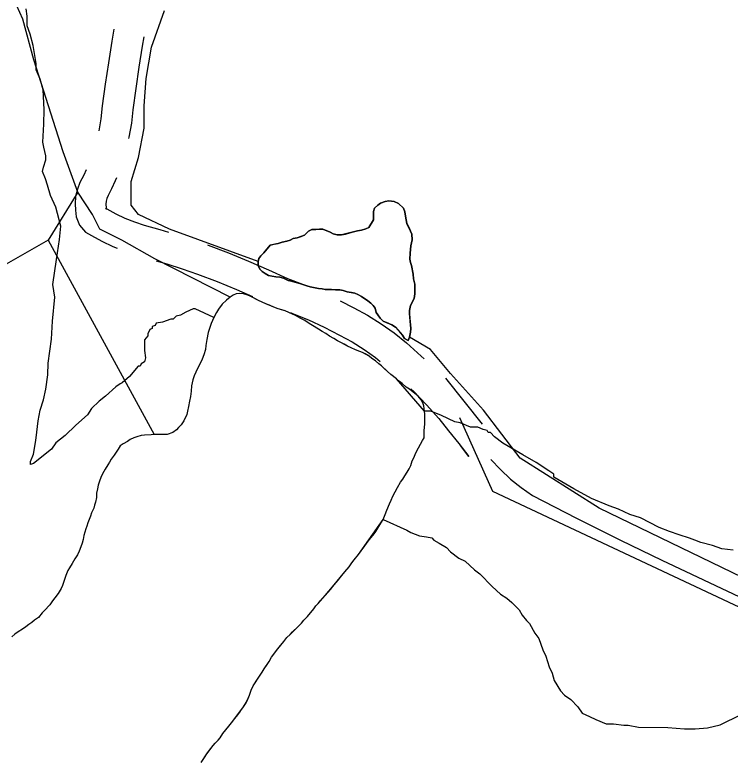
# Model space of a CAD drawing. Extents: x 3172231 to 3210228, y 940198 to 965780.
# Drawn here: x 3182093 to 3182789, y 961392 to 962118 of the extents above; entities that cross this region are included whole.
import ezdxf

# ---------------------------------------------------------------- set-up
doc = ezdxf.new("R2010")
doc.units = 0
for name, color, linetype in [('V-ROAD-CNTR', 7, 'Continuous'), ('V-SITE-VEGE', 7, 'Continuous'), ('V-TOPO-SHOR', 7, 'Continuous')]:
    doc.layers.add(name, color=color, linetype=linetype)

msp = doc.modelspace()

# ---------------------------------------------------------------- linework, layer by layer
at = {"layer": 'V-ROAD-CNTR'}
msp.add_line((3182548.016, 961719.681), (3182512.446, 961764.217), dxfattribs=at)
for points in [[(3182189.138, 962103.744), (3182187.188, 962092.065), (3182183.916, 962071.133), (3182180.86, 962050.164), (3182178.013, 962029.077), (3182176.612, 962016.549), (3182174.56, 962004.829)], [(3182218.319, 962096.351), (3182216.804, 962087.279), (3182213.58, 962066.653), (3182210.57, 962045.994), (3182207.789, 962025.401), (3182206.322, 962012.291), (3182203.934, 961998.648), (3182203.648, 961997.455)], [(3182162.402, 961966.802), (3182160.066, 961961.771), (3182156.286, 961954.489), (3182153.746, 961948.148), (3182152.078, 961941.045), (3182151.502, 961933.769), (3182151.949, 961927.595), (3182152.482, 961921.238), (3182155.943, 961913.009), (3182161.822, 961906.301), (3182167.476, 961902.929), (3182177.575, 961897.437), (3182188.126, 961892.481), (3182192.46, 961890.747)], [(3182191.834, 961959.3), (3182190.563, 961956.216), (3182186.996, 961948.535), (3182183.588, 961941.969), (3182182.434, 961939.09), (3182181.804, 961936.407), (3182181.588, 961933.669), (3182181.859, 961929.931), (3182181.98, 961928.484), (3182181.711, 961929.123), (3182181.258, 961929.639), (3182182.33, 961929.001), (3182191.131, 961924.215), (3182200.084, 961920.009), (3182209.27, 961916.335), (3182218.735, 961913.182), (3182234.046, 961908.836), (3182242.336, 961906.323)], [(3182280.351, 961893.894), (3182280.924, 961893.698), (3182300.763, 961886.219), (3182320.379, 961878.253), (3182339.789, 961869.787), (3182358.241, 961861.173), (3182372.756, 961855.791)], [(3182230.527, 961878.554), (3182240.771, 961875.449), (3182255.859, 961870.576), (3182270.766, 961865.466), (3182289.827, 961858.281), (3182308.737, 961850.601), (3182324.228, 961843.844)], [(3182409.325, 961839.619), (3182422.766, 961832.718), (3182436.16, 961825.487), (3182449.369, 961817.264), (3182462.041, 961808.234), (3182473.996, 961798.545), (3182488.38, 961785.829), (3182491.241, 961783.088)], [(3182360.991, 961828.158), (3182363.185, 961827.344), (3182378.623, 961820.912), (3182393.794, 961813.87), (3182408.788, 961806.172), (3182421.092, 961799.529), (3182432.721, 961792.29), (3182443.875, 961784.342), (3182448.519, 961780.578)], [(3182478.318, 961753.922), (3182481.048, 961751.307), (3182493.52, 961738.347), (3182505.406, 961724.961), (3182515.054, 961712.933), (3182524.867, 961700.593), (3182534.627, 961688.215), (3182526.592, 961698.913)], [(3182556.167, 961685.016), (3182565.373, 961675.286), (3182575.25, 961666.197), (3182585.734, 961657.818), (3182596.74, 961650.208)], [(3182596.74, 961650.208), (3182618.023, 961639.157), (3182639.363, 961628.223), (3182660.767, 961617.403), (3182682.228, 961606.702)], [(3182682.228, 961606.702), (3182722.618, 961587.314), (3182763.097, 961568.112), (3182803.666, 961549.098), (3182844.323, 961530.271)]]:
    msp.add_lwpolyline(points, dxfattribs=at)
at = {"layer": 'V-SITE-VEGE'}
for points in [[(3182220.058, 961784.158), (3182219.005, 961780.09), (3182215.929, 961778.081), (3182214.89, 961776.054), (3182212.853, 961776.07), (3182204.609, 961765.957), (3182197.423, 961759.907), (3182195.375, 961758.906), (3182191.273, 961755.887), (3182181.002, 961746.808), (3182174.844, 961741.768), (3182167.647, 961734.698), (3182163.516, 961728.624), (3182152.218, 961718.536), (3182141.939, 961708.441), (3182132.704, 961701.392), (3182128.573, 961695.313), (3182111.124, 961681.207), (3182108.059, 961680.215), (3182108.085, 961683.271), (3182111.206, 961690.376), (3182113.365, 961703.604), (3182114.457, 961711.744), (3182115.577, 961722.943), (3182117.705, 961733.113), (3182120.852, 961743.273), (3182122.982, 961753.444), (3182125.149, 961767.69), (3182125.249, 961778.896), (3182128.516, 961802.301), (3182129.692, 961819.615), (3182131.94, 961843.029), (3182130.013, 961855.274), (3182133.29, 961879.699), (3182136.518, 961899.03), (3182137.658, 961912.266), (3182132.729, 961930.649), (3182127.736, 961941.905), (3182124.768, 961952.12), (3182122.788, 961958.252), (3182119.796, 961965.412), (3182120.85, 961969.475), (3182122.95, 961976.592), (3182122.988, 961980.665), (3182121.024, 961988.837), (3182120.052, 961993.938), (3182121.225, 962011.25), (3182121.354, 962025.514), (3182120.51, 962044.882), (3182117.545, 962055.098), (3182113.551, 962064.303), (3182113.607, 962070.417), (3182110.707, 962087.765), (3182107.751, 962099.001), (3182104.767, 962107.178), (3182104.851, 962116.347), (3182103.897, 962123.489)], [(3182792.076, 961597.112), (3182780.88, 961598.232), (3182771.738, 961601.369), (3182760.558, 961604.527), (3182754.463, 961606.618), (3182749.386, 961608.703), (3182739.226, 961611.851), (3182730.083, 961614.991), (3182719.931, 961619.158), (3182701.673, 961628.491), (3182691.513, 961631.641), (3182680.352, 961636.837), (3182671.209, 961639.974), (3182653.953, 961647.261), (3182636.715, 961656.588), (3182617.458, 961667.97), (3182617.468, 961668.988), (3182617.484, 961671.026), (3182612.417, 961674.129), (3182600.265, 961682.388), (3182587.084, 961689.642), (3182567.826, 961701.021), (3182559.731, 961707.208), (3182555.692, 961711.318), (3182553.654, 961711.339), (3182552.655, 961713.387), (3182548.587, 961714.442), (3182543.513, 961716.524), (3182536.379, 961716.59), (3182526.227, 961720.756), (3182521.142, 961721.821), (3182507.953, 961728.053), (3182497.801, 961732.22), (3182491.688, 961732.276), (3182464.171, 961763.585), (3182458.629, 961767.989), (3182455.524, 961770.635), (3182449.757, 961776.363), (3182447.099, 961778.345), (3182443.773, 961781.208), (3182440.449, 961783.408), (3182437.567, 961785.612), (3182431.143, 961789.349), (3182424.501, 961791.76), (3182420.073, 961793.736), (3182416.53, 961795.493), (3182410.771, 961798.793), (3182407.007, 961800.55), (3182403.462, 961802.751), (3182399.253, 961805.168), (3182395.487, 961807.589), (3182391.942, 961809.565), (3182388.397, 961811.988), (3182380.864, 961816.606), (3182374.44, 961820.786), (3182370.674, 961822.764), (3182366.023, 961825.402), (3182359.602, 961828.036), (3182355.838, 961829.793), (3182348.311, 961832.202), (3182337.24, 961836.588), (3182333.699, 961838.346), (3182330.158, 961839.882), (3182322.406, 961843.838), (3182319.527, 961844.934), (3182315.543, 961846.249), (3182311.341, 961846.677), (3182308.246, 961846.224), (3182305.377, 961844.889), (3182302.287, 961843.109), (3182298.979, 961840.226), (3182294.791, 961836.232), (3182291.047, 961831.356), (3182289.069, 961828.034), (3182286.65, 961823.383), (3182268.376, 961831.614), (3182266.336, 961831.63), (3182259.178, 961828.638), (3182254.056, 961825.628), (3182249.971, 961824.647), (3182246.886, 961821.618), (3182244.851, 961821.636), (3182236.671, 961818.652), (3182230.549, 961817.687), (3182229.511, 961815.66), (3182226.445, 961814.669), (3182226.427, 961812.631), (3182224.381, 961811.629), (3182222.306, 961807.572), (3182222.288, 961805.535), (3182219.195, 961801.488), (3182219.103, 961791.301), (3182220.058, 961784.158)], [(3182274.321, 961390.411), (3182279.822, 961398.833), (3182285.766, 961407.033), (3182287.969, 961409.251), (3182292.819, 961414.571), (3182295.459, 961418.782), (3182298.101, 961422.327), (3182301.185, 961425.874), (3182303.606, 961428.977), (3182307.13, 961433.192), (3182315.496, 961444.495), (3182319.015, 961450.475), (3182321.208, 961456.011), (3182322.74, 961460.879), (3182324.94, 961464.866), (3182330.879, 961474.391), (3182333.521, 961478.16), (3182335.499, 961481.705), (3182340.341, 961488.574), (3182342.759, 961492.782), (3182348.705, 961500.983), (3182354.65, 961508.077), (3182357.734, 961512.066), (3182360.821, 961514.95), (3182371.841, 961526.042), (3182374.264, 961528.924), (3182377.569, 961532.473), (3182383.957, 961540.009), (3182385.937, 961542.67), (3182387.922, 961545.109), (3182394.971, 961552.869), (3182403.784, 961563.289), (3182414.134, 961575.925), (3182418.099, 961580.801), (3182420.737, 961584.57), (3182423.164, 961587.451), (3182427.348, 961592.772), (3182451.338, 961626.9), (3182474.341, 961616.273), (3182478.398, 961614.198), (3182486.525, 961611.069), (3182493.646, 961609.985), (3182498.731, 961608.92), (3182500.746, 961606.864), (3182505.815, 961603.762), (3182512.911, 961599.623), (3182516.95, 961595.51), (3182525.046, 961589.323), (3182531.13, 961586.212), (3182540.228, 961577.979), (3182545.284, 961573.859), (3182557.402, 961561.522), (3182565.49, 961554.317), (3182571.566, 961550.186), (3182576.623, 961546.065), (3182583.69, 961538.867), (3182586.701, 961533.747), (3182590.729, 961528.616), (3182593.756, 961525.532), (3182598.772, 961516.316), (3182602.8, 961511.186), (3182606.775, 961499.94), (3182609.778, 961493.8), (3182612.741, 961483.585), (3182615.743, 961477.445), (3182617.718, 961470.293), (3182623.739, 961460.049), (3182627.777, 961455.939), (3182633.854, 961451.808), (3182640.922, 961444.611), (3182644.942, 961438.463), (3182652.046, 961435.34), (3182658.133, 961432.231), (3182668.285, 961428.062), (3182675.416, 961427.998), (3182685.595, 961426.888), (3182689.67, 961426.851), (3182699.84, 961424.721), (3182728.369, 961424.465), (3182744.661, 961423.3), (3182754.85, 961423.208), (3182767.084, 961424.117), (3182779.34, 961427.062), (3182799.807, 961437.069)]]:
    msp.add_lwpolyline(points, dxfattribs=at)
msp.add_lwpolyline([(3182341.262, 961893.648), (3182335.096, 961886.33), (3182332.229, 961883.447), (3182331.282, 961882.015), (3182330.469, 961880.788), (3182329.595, 961877.911), (3182329.826, 961873.934), (3182331.387, 961870.399), (3182333.605, 961868.195), (3182336.484, 961866.215), (3182339.808, 961864.234), (3182346.888, 961862.932), (3182350.648, 961862.502), (3182354.41, 961861.406), (3182358.838, 961859.432), (3182362.158, 961858.778), (3182365.478, 961857.685), (3182370.125, 961856.372), (3182377.209, 961853.962), (3182380.307, 961853.089), (3182388.27, 961851.567), (3182391.811, 961851.133), (3182394.908, 961850.48), (3182401.099, 961850.5), (3182405.08, 961850.07), (3182409.28, 961850.085), (3182412.379, 961849.431), (3182416.141, 961848.338), (3182423.885, 961846.814), (3182426.764, 961845.718), (3182430.086, 961843.738), (3182436.289, 961839.558), (3182439.392, 961837.135), (3182441.61, 961834.932), (3182443.609, 961832.505), (3182444.504, 961828.308), (3182446.284, 961825.879), (3182448.506, 961822.572), (3182451.389, 961819.705), (3182459.803, 961816.194), (3182463.348, 961813.774), (3182470.227, 961806.278), (3182472.005, 961802.966), (3182475.771, 961800.769), (3182476.864, 961804.31), (3182477.956, 961808.957), (3182478.167, 961812.494), (3182477.934, 961816.252), (3182476.793, 961827.086), (3182477.004, 961830.178), (3182477.872, 961835.044), (3182481.61, 961841.69), (3182482.257, 961846.337), (3182482.007, 961855.62), (3182480.889, 961860.927), (3182480.43, 961865.568), (3182478.855, 961873.743), (3182477.96, 961876.836), (3182477.286, 961880.151), (3182477.489, 961885.9), (3182478.351, 961892.978), (3182479.439, 961898.731), (3182479.199, 961904.256), (3182478.085, 961907.349), (3182474.302, 961914.855), (3182472.953, 961921.927), (3182472.277, 961926.125), (3182471.159, 961929.66), (3182466.28, 961934.065), (3182462.074, 961936.265), (3182456.987, 961936.691), (3182453.228, 961936.236), (3182448.59, 961934.452), (3182446.165, 961932.674), (3182442.857, 961929.791), (3182441.764, 961926.469), (3182441.788, 961918.289), (3182437.389, 961910.98), (3182434.299, 961909.421), (3182430.322, 961908.303), (3182426.346, 961907.627), (3182422.586, 961906.509), (3182410.88, 961903.599), (3182406.677, 961903.806), (3182402.694, 961904.678), (3182399.598, 961906.214), (3182392.731, 961909.067), (3182389.415, 961909.278), (3182385.657, 961908.823), (3182381.899, 961908.811), (3182378.585, 961907.255), (3182374.839, 961903.482), (3182367.772, 961900.808), (3182363.794, 961900.132), (3182360.925, 961898.573), (3182357.611, 961897.457), (3182352.973, 961896.56), (3182348.996, 961895.442)], close=True, dxfattribs=at)
at = {"layer": 'V-TOPO-SHOR'}
for points in [[(3183168.95, 962755.058), (3183143.11, 962436.593), (3183122.771, 962171.799), (3183102.516, 961941.005), (3183085.906, 961737.044), (3183087.638, 961713.777), (3183063.769, 961468.676), (3183056.58, 961456.167), (3183047.628, 961454.4), (3183029.746, 961459.813), (3182661.552, 961637.882), (3182584.724, 961686.388), (3182549.05, 961733.003), (3182516.928, 961768.873), (3182497.301, 961792.184), (3182476.864, 961804.31)], [(3182302.287, 961843.109), (3182229.096, 961880.532), (3182196.93, 961898.507), (3182175.483, 961909.297), (3182168.36, 961923.63), (3182154.097, 961945.14), (3182139.879, 961984.543), (3182111.468, 962074.088), (3182100.829, 962113.483), (3182083.031, 962152.896), (3182058.094, 962199.484), (3182054.595, 962231.704), (3182011.771, 962281.915), (3181979.622, 962307.048), (3181976.061, 962314.214)], [(3182329.595, 961877.911), (3182243.483, 961909.129), (3182213.097, 961923.52), (3182205.961, 961932.485), (3182206.019, 961955.748), (3182213.234, 961978.994), (3182218.673, 962007.612), (3182218.726, 962029.086), (3182220.582, 962055.923), (3182226.026, 962086.331), (3182238.641, 962122.09)], [(3182125.351, 961898.684), (3182082.341, 961873.737), (3182007.201, 961881.081), (3181953.508, 961877.635), (3181921.306, 961881.294), (3181878.412, 961902.873), (3181749.667, 961942.561)], [(3182154.097, 961945.14), (3182125.351, 961898.684), (3182228.641, 961709.547)], [(3182341.262, 961893.648), (3182345.239, 961894.545), (3182348.996, 961895.442), (3182352.973, 961896.56), (3182357.611, 961897.457), (3182360.925, 961898.573), (3182363.794, 961900.132), (3182367.772, 961900.808), (3182370.643, 961901.922), (3182374.839, 961903.482), (3182378.585, 961907.255), (3182381.899, 961908.811), (3182385.657, 961908.823), (3182389.415, 961909.278), (3182392.731, 961909.067), (3182399.595, 961906.214), (3182402.694, 961904.676), (3182406.677, 961903.806), (3182410.88, 961903.599), (3182414.636, 961904.494), (3182418.832, 961905.612), (3182422.588, 961906.509), (3182426.344, 961907.627), (3182430.322, 961908.303), (3182434.299, 961909.421), (3182437.389, 961910.98), (3182441.788, 961918.289), (3182441.776, 961922.047), (3182441.762, 961926.469), (3182442.857, 961929.791), (3182446.165, 961932.674), (3182448.592, 961934.452), (3182453.228, 961936.236), (3182456.987, 961936.691), (3182462.074, 961936.265), (3182466.28, 961934.065), (3182471.159, 961929.66), (3182472.277, 961926.125), (3182472.953, 961921.927), (3182474.302, 961914.855), (3182476.527, 961910.439), (3182478.085, 961907.349), (3182479.199, 961904.256), (3182479.439, 961898.731), (3182478.351, 961892.978), (3182477.489, 961885.9), (3182477.286, 961880.151), (3182477.96, 961876.836), (3182478.855, 961873.743), (3182480.43, 961865.568), (3182480.887, 961860.927), (3182482.007, 961855.623), (3182482.259, 961846.337), (3182481.61, 961841.69), (3182480.072, 961839.034), (3182477.872, 961835.046), (3182477.004, 961830.178), (3182476.793, 961827.084), (3182477.249, 961822.662), (3182477.934, 961816.252), (3182478.167, 961812.494), (3182477.956, 961808.957), (3182476.864, 961804.31), (3182475.771, 961800.769), (3182472.005, 961802.966), (3182470.227, 961806.278), (3182467.12, 961809.586), (3182463.348, 961813.774), (3182459.803, 961816.194), (3182454.488, 961818.39), (3182451.389, 961819.705), (3182448.506, 961822.572), (3182446.284, 961825.879), (3182444.506, 961828.306), (3182443.609, 961832.505), (3182441.61, 961834.932), (3182439.392, 961837.135), (3182436.289, 961839.558), (3182430.086, 961843.738), (3182426.762, 961845.718), (3182423.885, 961846.814), (3182420.567, 961847.467), (3182416.141, 961848.338), (3182412.379, 961849.431), (3182409.28, 961850.085), (3182405.08, 961850.07), (3182401.099, 961850.5), (3182398.002, 961850.49), (3182394.908, 961850.48), (3182391.811, 961851.133), (3182388.27, 961851.565), (3182385.173, 961852.219), (3182380.307, 961853.087), (3182377.209, 961853.962), (3182374.108, 961855.057), (3182370.125, 961856.372), (3182365.478, 961857.685), (3182362.158, 961858.778), (3182358.838, 961859.432), (3182354.41, 961861.406), (3182350.648, 961862.502)], [(3182331.282, 961882.015), (3182332.229, 961883.447), (3182335.094, 961886.33), (3182341.262, 961893.648)], [(3182350.648, 961862.502), (3182346.888, 961862.932), (3182343.128, 961863.581), (3182339.808, 961864.234), (3182336.484, 961866.215), (3182333.605, 961868.195), (3182331.387, 961870.399), (3182329.826, 961873.932), (3182329.595, 961877.911), (3182330.469, 961880.788), (3182331.282, 961882.015)], [(3182488.337, 961743.099), (3182485.452, 961746.628), (3182482.126, 961749.27), (3182477.026, 961753.456), (3182473.704, 961755.656), (3182469.934, 961759.18), (3182467.274, 961761.163), (3182464.171, 961763.585), (3182458.629, 961767.989), (3182455.524, 961770.633), (3182452.641, 961773.498), (3182449.757, 961776.363), (3182447.099, 961778.345), (3182443.773, 961781.208), (3182440.449, 961783.408), (3182437.567, 961785.612), (3182433.801, 961787.809), (3182431.143, 961789.349), (3182427.602, 961790.664), (3182424.501, 961791.76), (3182420.073, 961793.736), (3182416.53, 961795.493), (3182413.43, 961797.252), (3182410.771, 961798.793), (3182407.007, 961800.55), (3182403.462, 961802.749), (3182399.253, 961805.168), (3182395.487, 961807.589), (3182391.942, 961809.565), (3182388.397, 961811.988), (3182384.188, 961814.628), (3182380.864, 961816.606), (3182377.098, 961819.027), (3182374.44, 961820.786), (3182370.674, 961822.764), (3182366.023, 961825.402), (3182359.602, 961828.036), (3182355.838, 961829.793), (3182352.518, 961830.889), (3182348.311, 961832.202), (3182344.992, 961833.516), (3182340.564, 961835.272), (3182337.242, 961836.588), (3182333.699, 961838.346), (3182330.158, 961839.882), (3182325.949, 961842.079), (3182322.406, 961843.838), (3182319.529, 961844.934), (3182315.543, 961846.249), (3182311.341, 961846.677), (3182308.246, 961846.224), (3182305.377, 961844.889), (3182302.287, 961843.109), (3182298.979, 961840.226), (3182294.791, 961836.232), (3182291.047, 961831.356), (3182289.069, 961828.034), (3182286.65, 961823.383), (3182284.017, 961817.403), (3182282.702, 961813.641), (3182281.17, 961808.77), (3182279.865, 961801.914), (3182278.778, 961796.161), (3182278.348, 961792.18), (3182276.818, 961786.867), (3182275.284, 961782.884), (3182273.306, 961778.675), (3182271.327, 961774.911), (3182269.132, 961770.26), (3182267.375, 961766.496), (3182266.062, 961762.51), (3182264.972, 961756.981), (3182264.327, 961751.672), (3182263.901, 961746.585), (3182262.81, 961741.938), (3182261.941, 961736.63), (3182261.073, 961732.204), (3182260.196, 961729.105), (3182257.343, 961722.685), (3182254.702, 961718.916), (3182252.279, 961716.256), (3182250.073, 961714.038), (3182246.766, 961711.374), (3182241.023, 961709.588), (3182235.717, 961709.348), (3182232.622, 961709.559), (3182228.641, 961709.547), (3182225.546, 961709.315), (3182219.136, 961708.855), (3182215.82, 961708.4), (3182211.624, 961707.282), (3182208.753, 961706.168), (3182205.22, 961704.607), (3182202.572, 961702.831), (3182198.377, 961700.384), (3182197.276, 961699.719), (3182195.51, 961698.385), (3182193.53, 961695.285), (3182191.549, 961692.403), (3182189.569, 961689.302), (3182186.708, 961685.534)], [(3182274.321, 961390.411), (3182278.061, 961396.172), (3182279.822, 961398.833), (3182282.464, 961402.378), (3182285.766, 961407.033), (3182287.969, 961409.251), (3182290.613, 961412.132), (3182292.819, 961414.571), (3182295.459, 961418.78), (3182298.101, 961422.327), (3182301.185, 961425.874), (3182303.606, 961428.977), (3182307.13, 961433.192), (3182309.772, 961436.737), (3182311.755, 961439.395), (3182313.516, 961441.834), (3182315.496, 961444.495), (3182317.256, 961447.595), (3182319.015, 961450.475), (3182319.015, 961450.696), (3182321.208, 961456.011), (3182322.74, 961460.879), (3182324.94, 961464.866), (3182329.12, 961471.512), (3182330.879, 961474.391), (3182333.521, 961478.16), (3182335.499, 961481.705), (3182337.701, 961484.805), (3182340.341, 961488.574), (3182342.759, 961492.782), (3182346.722, 961498.322), (3182348.705, 961500.983), (3182351.347, 961504.085), (3182354.65, 961508.077), (3182357.734, 961512.066), (3182360.821, 961514.95), (3182363.246, 961517.391), (3182368.535, 961522.714), (3182371.841, 961526.042), (3182374.264, 961528.924), (3182377.569, 961532.473), (3182383.957, 961540.009), (3182385.939, 961542.67), (3182387.922, 961545.109), (3182390.785, 961548.212), (3182394.971, 961552.869), (3182400.038, 961558.855), (3182403.784, 961563.289), (3182407.527, 961567.944), (3182410.831, 961571.936), (3182414.134, 961575.925), (3182418.099, 961580.801), (3182420.739, 961584.57), (3182423.164, 961587.451), (3182427.348, 961592.772), (3182429.99, 961596.317), (3182433.512, 961601.193), (3182436.814, 961605.625), (3182439.458, 961608.951), (3182441.438, 961611.612), (3182444.301, 961615.159), (3182446.282, 961618.259), (3182448.041, 961621.581), (3182451.338, 961626.9), (3182453.315, 961631.549), (3182454.848, 961635.975), (3182457.482, 961642.176), (3182459.239, 961645.719), (3182460.775, 961649.481), (3182462.973, 961653.69), (3182465.392, 961657.898), (3182468.249, 961663.215), (3182470.45, 961666.097), (3182472.431, 961669.197), (3182474.63, 961672.742), (3182476.611, 961676.064), (3182478.149, 961679.386), (3182479.68, 961683.814), (3182481.219, 961686.914), (3182482.314, 961690.013), (3182483.631, 961693.114), (3182485.609, 961696.657), (3182487.59, 961700.202), (3182489.568, 961703.524), (3182491.106, 961706.403), (3182491.317, 961709.942), (3182491.305, 961713.479), (3182491.729, 961719.672), (3182491.938, 961723.209), (3182491.919, 961729.179), (3182491.688, 961732.276), (3182491.008, 961737.359), (3182489.894, 961740.449), (3182488.337, 961743.099)], [(3182525.769, 961725.903), (3182557.802, 961654.244), (3182926.01, 961481.543), (3183051.096, 961409.654)], [(3182186.708, 961685.534), (3182184.947, 961682.655), (3182183.409, 961679.996), (3182180.769, 961675.786), (3182178.35, 961671.135), (3182176.593, 961667.813), (3182175.278, 961664.051), (3182173.963, 961660.286), (3182173.312, 961656.747), (3182172.439, 961652.543), (3182172.233, 961648.121), (3182171.362, 961643.695), (3182170.488, 961640.818), (3182169.611, 961637.941), (3182167.637, 961633.292), (3182166.541, 961629.972), (3182163.91, 961623.551), (3182163.035, 961620.453), (3182161.937, 961617.575), (3182161.065, 961614.477), (3182160.19, 961611.157), (3182159.318, 961607.395), (3182158.446, 961603.635), (3182157.131, 961600.092), (3182155.374, 961595.885), (3182153.838, 961592.344), (3182151.417, 961588.576), (3182148.558, 961583.925), (3182146.137, 961579.935), (3182144.599, 961577.279), (3182142.404, 961572.407), (3182140.652, 961566.652), (3182139.119, 961562.666), (3182138.023, 961559.568), (3182134.943, 961554.915), (3182131.858, 961550.704), (3182129.659, 961547.601), (3182127.017, 961543.835), (3182121.729, 961538.289), (3182119.523, 961536.071), (3182115.78, 961531.637), (3182112.03, 961528.751), (3182109.384, 961526.753), (3182106.514, 961524.754), (3182103.647, 961522.534), (3182100.338, 961520.09), (3182096.145, 961517.424), (3182093.057, 961515.204), (3182089.971, 961512.761)]]:
    msp.add_lwpolyline(points, dxfattribs=at)

doc.saveas('drawing.dxf')
